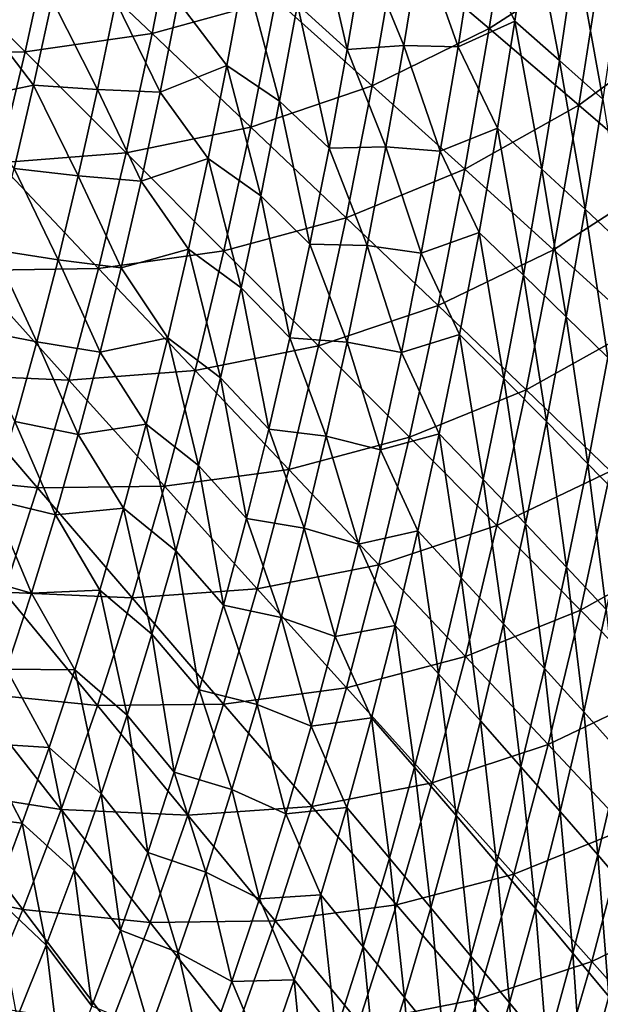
# Model space of a CAD drawing. Header units: millimetres. Extents: x -300 to 300, y -500 to 500.
# Tile 331 of 656: x 185 to 231, y -274 to -196. Entities that reach past the tile are written whole.
import ezdxf

# ---------------------------------------------------------------- set-up
doc = ezdxf.new("R2010")
doc.units = ezdxf.units.MM
doc.header["$LTSCALE"] = 81.481481
doc.layers.add('19', color=7, linetype='CONTINUOUS')
doc.layers.add('21', color=7, linetype='CONTINUOUS')

msp = doc.modelspace()

# ---------------------------------------------------------------- linework, layer by layer
at = {"layer": '19', "color": 7, "linetype": 'CONTINUOUS'}
for points in [[(222.113, -196.521, 57.855), (223.926, -184.955, 57.704), (214.682, -190.207, 59.919), (222.113, -196.521, 57.855)], [(222.113, -196.521, 57.855), (231.097, -190.704, 55.48), (223.926, -184.955, 57.704), (222.113, -196.521, 57.855)], [(195.26, -196.9, 63.891), (197.183, -187.075, 63.741), (187.154, -189.202, 65.504), (195.26, -196.9, 63.891)], [(195.26, -196.9, 63.891), (205.112, -194.186, 61.98), (197.183, -187.075, 63.741), (195.26, -196.9, 63.891)], [(185.169, -198.36, 65.653), (187.154, -189.202, 65.504), (176.916, -190.071, 67.121), (185.169, -198.36, 65.653)], [(185.169, -198.36, 65.653), (195.26, -196.9, 63.891), (187.154, -189.202, 65.504), (185.169, -198.36, 65.653)], [(174.883, -198.578, 67.267), (185.169, -198.36, 65.653), (176.916, -190.071, 67.121), (174.883, -198.578, 67.267)], [(212.774, -201.073, 60.073), (214.682, -190.207, 59.919), (205.112, -194.186, 61.98), (212.774, -201.073, 60.073)], [(212.774, -201.073, 60.073), (222.113, -196.521, 57.855), (214.682, -190.207, 59.919), (212.774, -201.073, 60.073)], [(229.238, -202.608, 55.634), (231.097, -190.704, 55.48), (222.113, -196.521, 57.855), (229.238, -202.608, 55.634)], [(229.238, -202.608, 55.634), (237.94, -196.236, 53.095), (231.097, -190.704, 55.48), (229.238, -202.608, 55.634)], [(203.12, -204.367, 62.136), (205.112, -194.186, 61.98), (195.26, -196.9, 63.891), (203.12, -204.367, 62.136)], [(203.12, -204.367, 62.136), (212.774, -201.073, 60.073), (205.112, -194.186, 61.98), (203.12, -204.367, 62.136)], [(220.15, -207.725, 58.013), (222.113, -196.521, 57.855), (212.774, -201.073, 60.073), (220.15, -207.725, 58.013)], [(220.15, -207.725, 58.013), (229.238, -202.608, 55.634), (222.113, -196.521, 57.855), (220.15, -207.725, 58.013)], [(236.038, -208.461, 53.249), (237.94, -196.236, 53.095), (229.238, -202.608, 55.634), (236.038, -208.461, 53.249)], [(193.197, -206.413, 64.047), (195.26, -196.9, 63.891), (185.169, -198.36, 65.653), (193.197, -206.413, 64.047)], [(193.197, -206.413, 64.047), (203.12, -204.367, 62.136), (195.26, -196.9, 63.891), (193.197, -206.413, 64.047)], [(183.048, -207.221, 65.806), (185.169, -198.36, 65.653), (174.883, -198.578, 67.267), (183.048, -207.221, 65.806)], [(183.048, -207.221, 65.806), (193.197, -206.413, 64.047), (185.169, -198.36, 65.653), (183.048, -207.221, 65.806)], [(210.717, -211.594, 60.234), (212.774, -201.073, 60.073), (203.12, -204.367, 62.136), (210.717, -211.594, 60.234)], [(210.717, -211.594, 60.234), (220.15, -207.725, 58.013), (212.774, -201.073, 60.073), (210.717, -211.594, 60.234)], [(227.223, -214.137, 55.794), (229.238, -202.608, 55.634), (220.15, -207.725, 58.013), (227.223, -214.137, 55.794)], [(227.223, -214.137, 55.794), (236.038, -208.461, 53.249), (229.238, -202.608, 55.634), (227.223, -214.137, 55.794)], [(200.983, -214.221, 62.298), (203.12, -204.367, 62.136), (193.197, -206.413, 64.047), (200.983, -214.221, 62.298)], [(200.983, -214.221, 62.298), (210.717, -211.594, 60.234), (203.12, -204.367, 62.136), (200.983, -214.221, 62.298)], [(190.992, -215.615, 64.208), (193.197, -206.413, 64.047), (183.048, -207.221, 65.806), (190.992, -215.615, 64.208)], [(190.992, -215.615, 64.208), (200.983, -214.221, 62.298), (193.197, -206.413, 64.047), (190.992, -215.615, 64.208)], [(180.789, -215.788, 65.964), (190.992, -215.615, 64.208), (183.048, -207.221, 65.806), (180.789, -215.788, 65.964)], [(218.032, -218.573, 58.177), (220.15, -207.725, 58.013), (210.717, -211.594, 60.234), (218.032, -218.573, 58.177)], [(218.032, -218.573, 58.177), (227.223, -214.137, 55.794), (220.15, -207.725, 58.013), (218.032, -218.573, 58.177)], [(233.976, -220.299, 53.411), (236.038, -208.461, 53.249), (227.223, -214.137, 55.794), (233.976, -220.299, 53.411)], [(208.509, -221.775, 60.4), (210.717, -211.594, 60.234), (200.983, -214.221, 62.298), (208.509, -221.775, 60.4)], [(208.509, -221.775, 60.4), (218.032, -218.573, 58.177), (210.717, -211.594, 60.234), (208.509, -221.775, 60.4)], [(198.697, -223.751, 62.465), (200.983, -214.221, 62.298), (190.992, -215.615, 64.208), (198.697, -223.751, 62.465)], [(198.697, -223.751, 62.465), (208.509, -221.775, 60.4), (200.983, -214.221, 62.298), (198.697, -223.751, 62.465)], [(225.049, -225.295, 55.961), (227.223, -214.137, 55.794), (218.032, -218.573, 58.177), (225.049, -225.295, 55.961)], [(225.049, -225.295, 55.961), (233.976, -220.299, 53.411), (227.223, -214.137, 55.794), (225.049, -225.295, 55.961)], [(188.642, -224.511, 64.373), (190.992, -215.615, 64.208), (180.789, -215.788, 65.964), (188.642, -224.511, 64.373)], [(188.642, -224.511, 64.373), (198.697, -223.751, 62.465), (190.992, -215.615, 64.208), (188.642, -224.511, 64.373)], [(178.389, -224.065, 66.126), (188.642, -224.511, 64.373), (180.789, -215.788, 65.964), (178.389, -224.065, 66.126)], [(215.758, -229.067, 58.348), (218.032, -218.573, 58.177), (208.509, -221.775, 60.4), (215.758, -229.067, 58.348)], [(215.758, -229.067, 58.348), (225.049, -225.295, 55.961), (218.032, -218.573, 58.177), (215.758, -229.067, 58.348)], [(231.751, -231.753, 53.579), (233.976, -220.299, 53.411), (225.049, -225.295, 55.961), (231.751, -231.753, 53.579)], [(206.147, -231.62, 60.573), (208.509, -221.775, 60.4), (198.697, -223.751, 62.465), (206.147, -231.62, 60.573)], [(206.147, -231.62, 60.573), (215.758, -229.067, 58.348), (208.509, -221.775, 60.4), (206.147, -231.62, 60.573)], [(175.848, -232.053, 66.291), (186.146, -233.102, 64.542), (178.389, -224.065, 66.126), (175.848, -232.053, 66.291)], [(186.146, -233.102, 64.542), (188.642, -224.511, 64.373), (178.389, -224.065, 66.126), (186.146, -233.102, 64.542)], [(196.261, -232.961, 62.637), (198.697, -223.751, 62.465), (188.642, -224.511, 64.373), (196.261, -232.961, 62.637)], [(196.261, -232.961, 62.637), (206.147, -231.62, 60.573), (198.697, -223.751, 62.465), (196.261, -232.961, 62.637)], [(186.146, -233.102, 64.542), (196.261, -232.961, 62.637), (188.642, -224.511, 64.373), (186.146, -233.102, 64.542)], [(222.714, -236.087, 56.134), (225.049, -225.295, 55.961), (215.758, -229.067, 58.348), (222.714, -236.087, 56.134)], [(222.714, -236.087, 56.134), (231.751, -231.753, 53.579), (225.049, -225.295, 55.961), (222.714, -236.087, 56.134)], [(213.326, -239.211, 58.524), (215.758, -229.067, 58.348), (206.147, -231.62, 60.573), (213.326, -239.211, 58.524)], [(213.326, -239.211, 58.524), (222.714, -236.087, 56.134), (215.758, -229.067, 58.348), (213.326, -239.211, 58.524)], [(183.501, -241.393, 64.715), (186.146, -233.102, 64.542), (175.848, -232.053, 66.291), (183.501, -241.393, 64.715)], [(203.63, -241.131, 60.75), (206.147, -231.62, 60.573), (196.261, -232.961, 62.637), (203.63, -241.131, 60.75)], [(203.63, -241.131, 60.75), (213.326, -239.211, 58.524), (206.147, -231.62, 60.573), (203.63, -241.131, 60.75)], [(229.361, -242.827, 53.754), (231.751, -231.753, 53.579), (222.714, -236.087, 56.134), (229.361, -242.827, 53.754)], [(229.361, -242.827, 53.754), (238.121, -237.937, 51.026), (231.751, -231.753, 53.579), (229.361, -242.827, 53.754)], [(183.501, -241.393, 64.715), (193.673, -241.855, 62.813), (186.146, -233.102, 64.542), (183.501, -241.393, 64.715)], [(193.673, -241.855, 62.813), (196.261, -232.961, 62.637), (186.146, -233.102, 64.542), (193.673, -241.855, 62.813)], [(193.673, -241.855, 62.813), (203.63, -241.131, 60.75), (196.261, -232.961, 62.637), (193.673, -241.855, 62.813)], [(220.216, -246.517, 56.313), (222.714, -236.087, 56.134), (213.326, -239.211, 58.524), (220.216, -246.517, 56.313)], [(220.216, -246.517, 56.313), (229.361, -242.827, 53.754), (222.714, -236.087, 56.134), (220.216, -246.517, 56.313)], [(235.68, -249.278, 51.2), (238.121, -237.937, 51.026), (229.361, -242.827, 53.754), (235.68, -249.278, 51.2)], [(210.732, -249.01, 58.705), (213.326, -239.211, 58.524), (203.63, -241.131, 60.75), (210.732, -249.01, 58.705)], [(210.732, -249.01, 58.705), (220.216, -246.517, 56.313), (213.326, -239.211, 58.524), (210.732, -249.01, 58.705)], [(180.706, -249.385, 64.891), (190.93, -250.435, 62.992), (183.501, -241.393, 64.715), (180.706, -249.385, 64.891)], [(190.93, -250.435, 62.992), (193.673, -241.855, 62.813), (183.501, -241.393, 64.715), (190.93, -250.435, 62.992)], [(200.955, -250.313, 60.931), (203.63, -241.131, 60.75), (193.673, -241.855, 62.813), (200.955, -250.313, 60.931)], [(200.955, -250.313, 60.931), (210.732, -249.01, 58.705), (203.63, -241.131, 60.75), (200.955, -250.313, 60.931)], [(190.93, -250.435, 62.992), (200.955, -250.313, 60.931), (193.673, -241.855, 62.813), (190.93, -250.435, 62.992)], [(226.802, -253.526, 53.934), (229.361, -242.827, 53.754), (220.216, -246.517, 56.313), (226.802, -253.526, 53.934)], [(226.802, -253.526, 53.934), (235.68, -249.278, 51.2), (229.361, -242.827, 53.754), (226.802, -253.526, 53.934)], [(217.552, -256.588, 56.497), (220.216, -246.517, 56.313), (210.732, -249.01, 58.705), (217.552, -256.588, 56.497)], [(217.552, -256.588, 56.497), (226.802, -253.526, 53.934), (220.216, -246.517, 56.313), (217.552, -256.588, 56.497)], [(207.975, -258.467, 58.891), (210.732, -249.01, 58.705), (200.955, -250.313, 60.931), (207.975, -258.467, 58.891)], [(207.975, -258.467, 58.891), (217.552, -256.588, 56.497), (210.732, -249.01, 58.705), (207.975, -258.467, 58.891)], [(233.066, -260.231, 51.38), (235.68, -249.278, 51.2), (226.802, -253.526, 53.934), (233.066, -260.231, 51.38)], [(177.759, -257.084, 65.07), (188.031, -258.705, 63.175), (180.706, -249.385, 64.891), (177.759, -257.084, 65.07)], [(188.031, -258.705, 63.175), (190.93, -250.435, 62.992), (180.706, -249.385, 64.891), (188.031, -258.705, 63.175)], [(188.031, -258.705, 63.175), (198.119, -259.169, 61.116), (190.93, -250.435, 62.992), (188.031, -258.705, 63.175)], [(198.119, -259.169, 61.116), (200.955, -250.313, 60.931), (190.93, -250.435, 62.992), (198.119, -259.169, 61.116)], [(198.119, -259.169, 61.116), (207.975, -258.467, 58.891), (200.955, -250.313, 60.931), (198.119, -259.169, 61.116)], [(224.072, -263.855, 54.119), (226.802, -253.526, 53.934), (217.552, -256.588, 56.497), (224.072, -263.855, 54.119)], [(224.072, -263.855, 54.119), (233.066, -260.231, 51.38), (226.802, -253.526, 53.934), (224.072, -263.855, 54.119)], [(174.657, -264.49, 65.25), (184.974, -266.668, 63.36), (177.759, -257.084, 65.07), (174.657, -264.49, 65.25)], [(184.974, -266.668, 63.36), (188.031, -258.705, 63.175), (177.759, -257.084, 65.07), (184.974, -266.668, 63.36)], [(214.718, -266.305, 56.685), (217.552, -256.588, 56.497), (207.975, -258.467, 58.891), (214.718, -266.305, 56.685)], [(214.718, -266.305, 56.685), (224.072, -263.855, 54.119), (217.552, -256.588, 56.497), (214.718, -266.305, 56.685)], [(184.974, -266.668, 63.36), (195.121, -267.703, 61.304), (188.031, -258.705, 63.175), (184.974, -266.668, 63.36)], [(195.121, -267.703, 61.304), (198.119, -259.169, 61.116), (188.031, -258.705, 63.175), (195.121, -267.703, 61.304)], [(205.052, -267.585, 59.08), (207.975, -258.467, 58.891), (198.119, -259.169, 61.116), (205.052, -267.585, 59.08)], [(205.052, -267.585, 59.08), (214.718, -266.305, 56.685), (207.975, -258.467, 58.891), (205.052, -267.585, 59.08)], [(195.121, -267.703, 61.304), (205.052, -267.585, 59.08), (198.119, -259.169, 61.116), (195.121, -267.703, 61.304)], [(230.277, -270.802, 51.565), (233.066, -260.231, 51.38), (224.072, -263.855, 54.119), (230.277, -270.802, 51.565)], [(230.277, -270.802, 51.565), (238.993, -266.622, 48.646), (233.066, -260.231, 51.38), (230.277, -270.802, 51.565)], [(221.168, -273.818, 54.309), (224.072, -263.855, 54.119), (214.718, -266.305, 56.685), (221.168, -273.818, 54.309)], [(221.168, -273.818, 54.309), (230.277, -270.802, 51.565), (224.072, -263.855, 54.119), (221.168, -273.818, 54.309)], [(181.755, -274.327, 63.548), (184.974, -266.668, 63.36), (174.657, -264.49, 65.25), (181.755, -274.327, 63.548)], [(211.714, -275.672, 56.878), (214.718, -266.305, 56.685), (205.052, -267.585, 59.08), (211.714, -275.672, 56.878)], [(211.714, -275.672, 56.878), (221.168, -273.818, 54.309), (214.718, -266.305, 56.685), (211.714, -275.672, 56.878)], [(181.755, -274.327, 63.548), (191.959, -275.918, 61.495), (184.974, -266.668, 63.36), (181.755, -274.327, 63.548)], [(191.959, -275.918, 61.495), (195.121, -267.703, 61.304), (184.974, -266.668, 63.36), (191.959, -275.918, 61.495)], [(236.15, -277.418, 48.829), (238.993, -266.622, 48.646), (230.277, -270.802, 51.565), (236.15, -277.418, 48.829)], [(191.959, -275.918, 61.495), (201.961, -276.37, 59.273), (195.121, -267.703, 61.304), (191.959, -275.918, 61.495)], [(201.961, -276.37, 59.273), (205.052, -267.585, 59.08), (195.121, -267.703, 61.304), (201.961, -276.37, 59.273)], [(201.961, -276.37, 59.273), (211.714, -275.672, 56.878), (205.052, -267.585, 59.08), (201.961, -276.37, 59.273)], [(227.309, -280.995, 51.755), (230.277, -270.802, 51.565), (221.168, -273.818, 54.309), (227.309, -280.995, 51.755)], [(227.309, -280.995, 51.755), (236.15, -277.418, 48.829), (230.277, -270.802, 51.565), (227.309, -280.995, 51.755)], [(218.088, -283.418, 54.502), (221.168, -273.818, 54.309), (211.714, -275.672, 56.878), (218.088, -283.418, 54.502)], [(218.088, -283.418, 54.502), (227.309, -280.995, 51.755), (221.168, -273.818, 54.309), (218.088, -283.418, 54.502)]]:
    msp.add_3dface(points, dxfattribs=at)
at = {"layer": '21', "color": 7, "linetype": 'CONTINUOUS'}
for points in [[(206.837, -194.605, 46.225), (208.177, -186.717, 46.118), (210.789, -198.192, 45.2), (206.837, -194.605, 46.225)], [(210.789, -198.192, 45.2), (208.177, -186.717, 46.118), (212.151, -190.167, 45.093), (210.789, -198.192, 45.2)], [(224.132, -195.921, 41.725), (220.96, -189.439, 42.83), (225.43, -187.197, 41.622), (224.132, -195.921, 41.725)], [(224.132, -195.921, 41.725), (225.43, -187.197, 41.622), (227.694, -199.065, 40.54), (224.132, -195.921, 41.725)], [(227.694, -199.065, 40.54), (225.43, -187.197, 41.622), (229.007, -190.21, 40.437), (227.694, -199.065, 40.54)], [(215.311, -197.858, 44.084), (212.151, -190.167, 45.093), (216.656, -189.596, 43.977), (215.311, -197.858, 44.084)], [(219.621, -197.96, 42.936), (215.311, -197.858, 44.084), (216.656, -189.596, 43.977), (219.621, -197.96, 42.936)], [(220.96, -189.439, 42.83), (219.621, -197.96, 42.936), (216.656, -189.596, 43.977), (220.96, -189.439, 42.83)], [(219.621, -197.96, 42.936), (220.96, -189.439, 42.83), (224.132, -195.921, 41.725), (219.621, -197.96, 42.936)], [(210.789, -198.192, 45.2), (212.151, -190.167, 45.093), (215.311, -197.858, 44.084), (210.789, -198.192, 45.2)], [(227.694, -199.065, 40.54), (229.007, -190.21, 40.437), (231.143, -202.138, 39.315), (227.694, -199.065, 40.54)], [(231.143, -202.138, 39.315), (229.007, -190.21, 40.437), (232.471, -193.156, 39.213), (231.143, -202.138, 39.315)], [(201.215, -199.454, 47.332), (197.341, -194.349, 48.258), (202.627, -191.864, 47.223), (201.215, -199.454, 47.332)], [(201.215, -199.454, 47.332), (202.627, -191.864, 47.223), (205.419, -202.309, 46.334), (201.215, -199.454, 47.332)], [(205.419, -202.309, 46.334), (202.627, -191.864, 47.223), (206.837, -194.605, 46.225), (205.419, -202.309, 46.334)], [(185.833, -201.011, 50.258), (181.745, -195.699, 51.067), (187.307, -194.196, 50.149), (185.833, -201.011, 50.258)], [(185.833, -201.011, 50.258), (187.307, -194.196, 50.149), (190.918, -201.377, 49.332), (185.833, -201.011, 50.258)], [(190.918, -201.377, 49.332), (187.307, -194.196, 50.149), (192.374, -194.349, 49.223), (190.918, -201.377, 49.332)], [(190.918, -201.377, 49.332), (192.374, -194.349, 49.223), (195.902, -201.594, 48.367), (190.918, -201.377, 49.332)], [(195.902, -201.594, 48.367), (192.374, -194.349, 49.223), (197.341, -194.349, 48.258), (195.902, -201.594, 48.367)], [(195.902, -201.594, 48.367), (197.341, -194.349, 48.258), (201.215, -199.454, 47.332), (195.902, -201.594, 48.367)], [(205.419, -202.309, 46.334), (206.837, -194.605, 46.225), (209.35, -206.029, 45.311), (205.419, -202.309, 46.334)], [(209.35, -206.029, 45.311), (206.837, -194.605, 46.225), (210.789, -198.192, 45.2), (209.35, -206.029, 45.311)], [(180.248, -202.194, 51.175), (181.745, -195.699, 51.067), (185.833, -201.011, 50.258), (180.248, -202.194, 51.175)], [(222.753, -204.442, 41.832), (219.621, -197.96, 42.936), (224.132, -195.921, 41.725), (222.753, -204.442, 41.832)], [(222.753, -204.442, 41.832), (224.132, -195.921, 41.725), (226.299, -207.712, 40.646), (222.753, -204.442, 41.832)], [(226.299, -207.712, 40.646), (224.132, -195.921, 41.725), (227.694, -199.065, 40.54), (226.299, -207.712, 40.646)], [(209.35, -206.029, 45.311), (210.789, -198.192, 45.2), (213.886, -205.927, 44.194), (209.35, -206.029, 45.311)], [(213.886, -205.927, 44.194), (210.789, -198.192, 45.2), (215.311, -197.858, 44.084), (213.886, -205.927, 44.194)], [(218.201, -206.28, 43.046), (213.886, -205.927, 44.194), (215.311, -197.858, 44.084), (218.201, -206.28, 43.046)], [(219.621, -197.96, 42.936), (218.201, -206.28, 43.046), (215.311, -197.858, 44.084), (219.621, -197.96, 42.936)], [(218.201, -206.28, 43.046), (219.621, -197.96, 42.936), (222.753, -204.442, 41.832), (218.201, -206.28, 43.046)], [(226.299, -207.712, 40.646), (227.694, -199.065, 40.54), (229.733, -210.908, 39.421), (226.299, -207.712, 40.646)], [(229.733, -210.908, 39.421), (227.694, -199.065, 40.54), (231.143, -202.138, 39.315), (229.733, -210.908, 39.421)], [(199.726, -206.863, 47.444), (195.902, -201.594, 48.367), (201.215, -199.454, 47.332), (199.726, -206.863, 47.444)], [(199.726, -206.863, 47.444), (201.215, -199.454, 47.332), (203.924, -209.829, 46.447), (199.726, -206.863, 47.444)], [(203.924, -209.829, 46.447), (201.215, -199.454, 47.332), (205.419, -202.309, 46.334), (203.924, -209.829, 46.447)], [(184.285, -207.66, 50.369), (180.248, -202.194, 51.175), (185.833, -201.011, 50.258), (184.285, -207.66, 50.369)], [(184.285, -207.66, 50.369), (185.833, -201.011, 50.258), (189.386, -208.237, 49.443), (184.285, -207.66, 50.369)], [(189.386, -208.237, 49.443), (185.833, -201.011, 50.258), (190.918, -201.377, 49.332), (189.386, -208.237, 49.443)], [(189.386, -208.237, 49.443), (190.918, -201.377, 49.332), (194.388, -208.665, 48.479), (189.386, -208.237, 49.443)], [(194.388, -208.665, 48.479), (190.918, -201.377, 49.332), (195.902, -201.594, 48.367), (194.388, -208.665, 48.479)], [(194.388, -208.665, 48.479), (195.902, -201.594, 48.367), (199.726, -206.863, 47.444), (194.388, -208.665, 48.479)], [(229.733, -210.908, 39.421), (231.143, -202.138, 39.315), (233.05, -214.028, 38.156), (229.733, -210.908, 39.421)], [(203.924, -209.829, 46.447), (205.419, -202.309, 46.334), (207.832, -213.679, 45.424), (203.924, -209.829, 46.447)], [(207.832, -213.679, 45.424), (205.419, -202.309, 46.334), (209.35, -206.029, 45.311), (207.832, -213.679, 45.424)], [(221.293, -212.762, 41.942), (218.201, -206.28, 43.046), (222.753, -204.442, 41.832), (221.293, -212.762, 41.942)], [(221.293, -212.762, 41.942), (222.753, -204.442, 41.832), (224.821, -216.154, 40.756), (221.293, -212.762, 41.942)], [(224.821, -216.154, 40.756), (222.753, -204.442, 41.832), (226.299, -207.712, 40.646), (224.821, -216.154, 40.756)], [(207.832, -213.679, 45.424), (209.35, -206.029, 45.311), (212.382, -213.803, 44.307), (207.832, -213.679, 45.424)], [(212.382, -213.803, 44.307), (209.35, -206.029, 45.311), (213.886, -205.927, 44.194), (212.382, -213.803, 44.307)], [(216.699, -214.402, 43.159), (212.382, -213.803, 44.307), (213.886, -205.927, 44.194), (216.699, -214.402, 43.159)], [(218.201, -206.28, 43.046), (216.699, -214.402, 43.159), (213.886, -205.927, 44.194), (218.201, -206.28, 43.046)], [(198.159, -214.093, 47.559), (194.388, -208.665, 48.479), (199.726, -206.863, 47.444), (198.159, -214.093, 47.559)], [(198.159, -214.093, 47.559), (199.726, -206.863, 47.444), (202.351, -217.168, 46.562), (198.159, -214.093, 47.559)], [(202.351, -217.168, 46.562), (199.726, -206.863, 47.444), (203.924, -209.829, 46.447), (202.351, -217.168, 46.562)], [(216.699, -214.402, 43.159), (218.201, -206.28, 43.046), (221.293, -212.762, 41.942), (216.699, -214.402, 43.159)], [(182.662, -214.145, 50.482), (184.285, -207.66, 50.369), (187.78, -214.928, 49.557), (182.662, -214.145, 50.482)], [(187.78, -214.928, 49.557), (184.285, -207.66, 50.369), (189.386, -208.237, 49.443), (187.78, -214.928, 49.557)], [(224.821, -216.154, 40.756), (226.299, -207.712, 40.646), (228.238, -219.469, 39.53), (224.821, -216.154, 40.756)], [(228.238, -219.469, 39.53), (226.299, -207.712, 40.646), (229.733, -210.908, 39.421), (228.238, -219.469, 39.53)], [(187.78, -214.928, 49.557), (189.386, -208.237, 49.443), (192.798, -215.565, 48.594), (187.78, -214.928, 49.557)], [(192.798, -215.565, 48.594), (189.386, -208.237, 49.443), (194.388, -208.665, 48.479), (192.798, -215.565, 48.594)], [(192.798, -215.565, 48.594), (194.388, -208.665, 48.479), (198.159, -214.093, 47.559), (192.798, -215.565, 48.594)], [(202.351, -217.168, 46.562), (203.924, -209.829, 46.447), (206.233, -221.144, 45.541), (202.351, -217.168, 46.562)], [(206.233, -221.144, 45.541), (203.924, -209.829, 46.447), (207.832, -213.679, 45.424), (206.233, -221.144, 45.541)], [(228.238, -219.469, 39.53), (229.733, -210.908, 39.421), (231.54, -222.703, 38.264), (228.238, -219.469, 39.53)], [(231.54, -222.703, 38.264), (229.733, -210.908, 39.421), (233.05, -214.028, 38.156), (231.54, -222.703, 38.264)], [(219.751, -220.882, 42.056), (216.699, -214.402, 43.159), (221.293, -212.762, 41.942), (219.751, -220.882, 42.056)], [(219.751, -220.882, 42.056), (221.293, -212.762, 41.942), (223.26, -224.392, 40.869), (219.751, -220.882, 42.056)], [(223.26, -224.392, 40.869), (221.293, -212.762, 41.942), (224.821, -216.154, 40.756), (223.26, -224.392, 40.869)], [(206.233, -221.144, 45.541), (207.832, -213.679, 45.424), (210.796, -221.489, 44.423), (206.233, -221.144, 45.541)], [(210.796, -221.489, 44.423), (207.832, -213.679, 45.424), (212.382, -213.803, 44.307), (210.796, -221.489, 44.423)], [(215.114, -222.326, 43.275), (210.796, -221.489, 44.423), (212.382, -213.803, 44.307), (215.114, -222.326, 43.275)], [(216.699, -214.402, 43.159), (215.114, -222.326, 43.275), (212.382, -213.803, 44.307), (216.699, -214.402, 43.159)], [(180.964, -220.467, 50.598), (182.662, -214.145, 50.482), (186.098, -221.453, 49.674), (180.964, -220.467, 50.598)], [(186.098, -221.453, 49.674), (182.662, -214.145, 50.482), (187.78, -214.928, 49.557), (186.098, -221.453, 49.674)], [(196.512, -221.144, 47.677), (192.798, -215.565, 48.594), (198.159, -214.093, 47.559), (196.512, -221.144, 47.677)], [(196.512, -221.144, 47.677), (198.159, -214.093, 47.559), (200.698, -224.327, 46.68), (196.512, -221.144, 47.677)], [(200.698, -224.327, 46.68), (198.159, -214.093, 47.559), (202.351, -217.168, 46.562), (200.698, -224.327, 46.68)], [(215.114, -222.326, 43.275), (216.699, -214.402, 43.159), (219.751, -220.882, 42.056), (215.114, -222.326, 43.275)], [(186.098, -221.453, 49.674), (187.78, -214.928, 49.557), (191.131, -222.295, 48.711), (186.098, -221.453, 49.674)], [(191.131, -222.295, 48.711), (187.78, -214.928, 49.557), (192.798, -215.565, 48.594), (191.131, -222.295, 48.711)], [(191.131, -222.295, 48.711), (192.798, -215.565, 48.594), (196.512, -221.144, 47.677), (191.131, -222.295, 48.711)], [(223.26, -224.392, 40.869), (224.821, -216.154, 40.756), (226.659, -227.821, 39.642), (223.26, -224.392, 40.869)], [(226.659, -227.821, 39.642), (224.821, -216.154, 40.756), (228.238, -219.469, 39.53), (226.659, -227.821, 39.642)], [(200.698, -224.327, 46.68), (202.351, -217.168, 46.562), (204.554, -228.425, 45.66), (200.698, -224.327, 46.68)], [(204.554, -228.425, 45.66), (202.351, -217.168, 46.562), (206.233, -221.144, 45.541), (204.554, -228.425, 45.66)], [(226.659, -227.821, 39.642), (228.238, -219.469, 39.53), (229.945, -231.167, 38.375), (226.659, -227.821, 39.642)], [(229.945, -231.167, 38.375), (228.238, -219.469, 39.53), (231.54, -222.703, 38.264), (229.945, -231.167, 38.375)], [(184.338, -227.813, 49.792), (180.964, -220.467, 50.598), (186.098, -221.453, 49.674), (184.338, -227.813, 49.792)], [(218.125, -228.803, 42.172), (215.114, -222.326, 43.275), (219.751, -220.882, 42.056), (218.125, -228.803, 42.172)], [(218.125, -228.803, 42.172), (219.751, -220.882, 42.056), (221.614, -232.428, 40.985), (218.125, -228.803, 42.172)], [(221.614, -232.428, 40.985), (219.751, -220.882, 42.056), (223.26, -224.392, 40.869), (221.614, -232.428, 40.985)], [(184.338, -227.813, 49.792), (186.098, -221.453, 49.674), (189.386, -228.855, 48.83), (184.338, -227.813, 49.792)], [(189.386, -228.855, 48.83), (186.098, -221.453, 49.674), (191.131, -222.295, 48.711), (189.386, -228.855, 48.83)], [(194.786, -228.019, 47.797), (191.131, -222.295, 48.711), (196.512, -221.144, 47.677), (194.786, -228.019, 47.797)], [(194.786, -228.019, 47.797), (196.512, -221.144, 47.677), (198.965, -231.307, 46.8), (194.786, -228.019, 47.797)], [(198.965, -231.307, 46.8), (196.512, -221.144, 47.677), (200.698, -224.327, 46.68), (198.965, -231.307, 46.8)], [(204.554, -228.425, 45.66), (206.233, -221.144, 45.541), (209.129, -228.986, 44.542), (204.554, -228.425, 45.66)], [(209.129, -228.986, 44.542), (206.233, -221.144, 45.541), (210.796, -221.489, 44.423), (209.129, -228.986, 44.542)], [(213.446, -230.054, 43.394), (209.129, -228.986, 44.542), (210.796, -221.489, 44.423), (213.446, -230.054, 43.394)], [(215.114, -222.326, 43.275), (213.446, -230.054, 43.394), (210.796, -221.489, 44.423), (215.114, -222.326, 43.275)], [(189.386, -228.855, 48.83), (191.131, -222.295, 48.711), (194.786, -228.019, 47.797), (189.386, -228.855, 48.83)], [(213.446, -230.054, 43.394), (215.114, -222.326, 43.275), (218.125, -228.803, 42.172), (213.446, -230.054, 43.394)], [(229.945, -231.167, 38.375), (231.54, -222.703, 38.264), (233.113, -234.428, 37.068), (229.945, -231.167, 38.375)], [(198.965, -231.307, 46.8), (200.698, -224.327, 46.68), (202.794, -235.522, 45.781), (198.965, -231.307, 46.8)], [(202.794, -235.522, 45.781), (200.698, -224.327, 46.68), (204.554, -228.425, 45.66), (202.794, -235.522, 45.781)], [(221.614, -232.428, 40.985), (223.26, -224.392, 40.869), (224.994, -235.968, 39.757), (221.614, -232.428, 40.985)], [(224.994, -235.968, 39.757), (223.26, -224.392, 40.869), (226.659, -227.821, 39.642), (224.994, -235.968, 39.757)], [(182.502, -234.009, 49.912), (184.338, -227.813, 49.792), (187.563, -235.248, 48.951), (182.502, -234.009, 49.912)], [(187.563, -235.248, 48.951), (184.338, -227.813, 49.792), (189.386, -228.855, 48.83), (187.563, -235.248, 48.951)], [(192.98, -234.718, 47.919), (189.386, -228.855, 48.83), (194.786, -228.019, 47.797), (192.98, -234.718, 47.919)], [(192.98, -234.718, 47.919), (194.786, -228.019, 47.797), (197.151, -238.11, 46.923), (192.98, -234.718, 47.919)], [(197.151, -238.11, 46.923), (194.786, -228.019, 47.797), (198.965, -231.307, 46.8), (197.151, -238.11, 46.923)], [(224.994, -235.968, 39.757), (226.659, -227.821, 39.642), (228.263, -239.421, 38.489), (224.994, -235.968, 39.757)], [(228.263, -239.421, 38.489), (226.659, -227.821, 39.642), (229.945, -231.167, 38.375), (228.263, -239.421, 38.489)], [(187.563, -235.248, 48.951), (189.386, -228.855, 48.83), (192.98, -234.718, 47.919), (187.563, -235.248, 48.951)], [(202.794, -235.522, 45.781), (204.554, -228.425, 45.66), (207.378, -236.295, 44.663), (202.794, -235.522, 45.781)], [(207.378, -236.295, 44.663), (204.554, -228.425, 45.66), (209.129, -228.986, 44.542), (207.378, -236.295, 44.663)], [(216.415, -236.528, 42.291), (213.446, -230.054, 43.394), (218.125, -228.803, 42.172), (216.415, -236.528, 42.291)], [(216.415, -236.528, 42.291), (218.125, -228.803, 42.172), (219.882, -240.264, 41.104), (216.415, -236.528, 42.291)], [(219.882, -240.264, 41.104), (218.125, -228.803, 42.172), (221.614, -232.428, 40.985), (219.882, -240.264, 41.104)], [(211.692, -237.589, 43.515), (207.378, -236.295, 44.663), (209.129, -228.986, 44.542), (211.692, -237.589, 43.515)], [(213.446, -230.054, 43.394), (211.692, -237.589, 43.515), (209.129, -228.986, 44.542), (213.446, -230.054, 43.394)], [(211.692, -237.589, 43.515), (213.446, -230.054, 43.394), (216.415, -236.528, 42.291), (211.692, -237.589, 43.515)], [(197.151, -238.11, 46.923), (198.965, -231.307, 46.8), (200.951, -242.439, 45.905), (197.151, -238.11, 46.923)], [(200.951, -242.439, 45.905), (198.965, -231.307, 46.8), (202.794, -235.522, 45.781), (200.951, -242.439, 45.905)], [(228.263, -239.421, 38.489), (229.945, -231.167, 38.375), (231.415, -242.785, 37.18), (228.263, -239.421, 38.489)], [(231.415, -242.785, 37.18), (229.945, -231.167, 38.375), (233.113, -234.428, 37.068), (231.415, -242.785, 37.18)], [(219.882, -240.264, 41.104), (221.614, -232.428, 40.985), (223.243, -243.911, 39.875), (219.882, -240.264, 41.104)], [(223.243, -243.911, 39.875), (221.614, -232.428, 40.985), (224.994, -235.968, 39.757), (223.243, -243.911, 39.875)], [(180.586, -240.041, 50.034), (182.502, -234.009, 49.912), (185.66, -241.474, 49.074), (180.586, -240.041, 50.034)], [(185.66, -241.474, 49.074), (182.502, -234.009, 49.912), (187.563, -235.248, 48.951), (185.66, -241.474, 49.074)], [(191.092, -241.243, 48.043), (187.563, -235.248, 48.951), (192.98, -234.718, 47.919), (191.092, -241.243, 48.043)], [(191.092, -241.243, 48.043), (192.98, -234.718, 47.919), (195.255, -244.737, 47.048), (191.092, -241.243, 48.043)], [(195.255, -244.737, 47.048), (192.98, -234.718, 47.919), (197.151, -238.11, 46.923), (195.255, -244.737, 47.048)], [(185.66, -241.474, 49.074), (187.563, -235.248, 48.951), (191.092, -241.243, 48.043), (185.66, -241.474, 49.074)], [(200.951, -242.439, 45.905), (202.794, -235.522, 45.781), (205.544, -243.418, 44.786), (200.951, -242.439, 45.905)], [(205.544, -243.418, 44.786), (202.794, -235.522, 45.781), (207.378, -236.295, 44.663), (205.544, -243.418, 44.786)], [(223.243, -243.911, 39.875), (224.994, -235.968, 39.757), (226.492, -247.467, 38.605), (223.243, -243.911, 39.875)], [(226.492, -247.467, 38.605), (224.994, -235.968, 39.757), (228.263, -239.421, 38.489), (226.492, -247.467, 38.605)], [(209.853, -244.931, 43.639), (205.544, -243.418, 44.786), (207.378, -236.295, 44.663), (209.853, -244.931, 43.639)], [(211.692, -237.589, 43.515), (209.853, -244.931, 43.639), (207.378, -236.295, 44.663), (211.692, -237.589, 43.515)], [(214.619, -244.058, 42.412), (211.692, -237.589, 43.515), (216.415, -236.528, 42.291), (214.619, -244.058, 42.412)], [(214.619, -244.058, 42.412), (216.415, -236.528, 42.291), (218.064, -247.901, 41.225), (214.619, -244.058, 42.412)], [(218.064, -247.901, 41.225), (216.415, -236.528, 42.291), (219.882, -240.264, 41.104), (218.064, -247.901, 41.225)], [(195.255, -244.737, 47.048), (197.151, -238.11, 46.923), (199.024, -249.177, 46.031), (195.255, -244.737, 47.048)], [(199.024, -249.177, 46.031), (197.151, -238.11, 46.923), (200.951, -242.439, 45.905), (199.024, -249.177, 46.031)], [(209.853, -244.931, 43.639), (211.692, -237.589, 43.515), (214.619, -244.058, 42.412), (209.853, -244.931, 43.639)], [(226.492, -247.467, 38.605), (228.263, -239.421, 38.489), (229.627, -250.931, 37.295), (226.492, -247.467, 38.605)], [(229.627, -250.931, 37.295), (228.263, -239.421, 38.489), (231.415, -242.785, 37.18), (229.627, -250.931, 37.295)], [(183.678, -247.535, 49.198), (180.586, -240.041, 50.034), (185.66, -241.474, 49.074), (183.678, -247.535, 49.198)], [(218.064, -247.901, 41.225), (219.882, -240.264, 41.104), (221.403, -251.651, 39.995), (218.064, -247.901, 41.225)], [(221.403, -251.651, 39.995), (219.882, -240.264, 41.104), (223.243, -243.911, 39.875), (221.403, -251.651, 39.995)], [(183.678, -247.535, 49.198), (185.66, -241.474, 49.074), (189.121, -247.595, 48.169), (183.678, -247.535, 49.198)], [(189.121, -247.595, 48.169), (185.66, -241.474, 49.074), (191.092, -241.243, 48.043), (189.121, -247.595, 48.169)], [(189.121, -247.595, 48.169), (191.092, -241.243, 48.043), (193.277, -251.189, 47.174), (189.121, -247.595, 48.169)], [(193.277, -251.189, 47.174), (191.092, -241.243, 48.043), (195.255, -244.737, 47.048), (193.277, -251.189, 47.174)], [(199.024, -249.177, 46.031), (200.951, -242.439, 45.905), (203.626, -250.357, 44.912), (199.024, -249.177, 46.031)], [(203.626, -250.357, 44.912), (200.951, -242.439, 45.905), (205.544, -243.418, 44.786), (203.626, -250.357, 44.912)], [(229.627, -250.931, 37.295), (231.415, -242.785, 37.18), (232.644, -254.3, 35.944), (229.627, -250.931, 37.295)], [(207.927, -252.082, 43.765), (203.626, -250.357, 44.912), (205.544, -243.418, 44.786), (207.927, -252.082, 43.765)], [(209.853, -244.931, 43.639), (207.927, -252.082, 43.765), (205.544, -243.418, 44.786), (209.853, -244.931, 43.639)], [(212.737, -251.395, 42.536), (209.853, -244.931, 43.639), (214.619, -244.058, 42.412), (212.737, -251.395, 42.536)], [(212.737, -251.395, 42.536), (214.619, -244.058, 42.412), (216.158, -255.341, 41.348), (212.737, -251.395, 42.536)], [(216.158, -255.341, 41.348), (214.619, -244.058, 42.412), (218.064, -247.901, 41.225), (216.158, -255.341, 41.348)], [(221.403, -251.651, 39.995), (223.243, -243.911, 39.875), (224.633, -255.306, 38.724), (221.403, -251.651, 39.995)], [(224.633, -255.306, 38.724), (223.243, -243.911, 39.875), (226.492, -247.467, 38.605), (224.633, -255.306, 38.724)], [(193.277, -251.189, 47.174), (195.255, -244.737, 47.048), (197.014, -255.735, 46.158), (193.277, -251.189, 47.174)], [(197.014, -255.735, 46.158), (195.255, -244.737, 47.048), (199.024, -249.177, 46.031), (197.014, -255.735, 46.158)], [(207.927, -252.082, 43.765), (209.853, -244.931, 43.639), (212.737, -251.395, 42.536), (207.927, -252.082, 43.765)], [(181.615, -253.432, 49.324), (183.678, -247.535, 49.198), (187.068, -253.776, 48.297), (181.615, -253.432, 49.324)], [(187.068, -253.776, 48.297), (183.678, -247.535, 49.198), (189.121, -247.595, 48.169), (187.068, -253.776, 48.297)], [(187.068, -253.776, 48.297), (189.121, -247.595, 48.169), (191.215, -257.468, 47.302), (187.068, -253.776, 48.297)], [(191.215, -257.468, 47.302), (189.121, -247.595, 48.169), (193.277, -251.189, 47.174), (191.215, -257.468, 47.302)], [(224.633, -255.306, 38.724), (226.492, -247.467, 38.605), (227.749, -258.866, 37.411), (224.633, -255.306, 38.724)], [(227.749, -258.866, 37.411), (226.492, -247.467, 38.605), (229.627, -250.931, 37.295), (227.749, -258.866, 37.411)], [(216.158, -255.341, 41.348), (218.064, -247.901, 41.225), (219.475, -259.19, 40.118), (216.158, -255.341, 41.348)], [(219.475, -259.19, 40.118), (218.064, -247.901, 41.225), (221.403, -251.651, 39.995), (219.475, -259.19, 40.118)], [(197.014, -255.735, 46.158), (199.024, -249.177, 46.031), (201.622, -257.112, 45.04), (197.014, -255.735, 46.158)], [(201.622, -257.112, 45.04), (199.024, -249.177, 46.031), (203.626, -250.357, 44.912), (201.622, -257.112, 45.04)], [(205.914, -259.043, 43.893), (201.622, -257.112, 45.04), (203.626, -250.357, 44.912), (205.914, -259.043, 43.893)], [(207.927, -252.082, 43.765), (205.914, -259.043, 43.893), (203.626, -250.357, 44.912), (207.927, -252.082, 43.765)], [(191.215, -257.468, 47.302), (193.277, -251.189, 47.174), (194.918, -262.118, 46.288), (191.215, -257.468, 47.302)], [(194.918, -262.118, 46.288), (193.277, -251.189, 47.174), (197.014, -255.735, 46.158), (194.918, -262.118, 46.288)], [(210.768, -258.54, 42.662), (207.927, -252.082, 43.765), (212.737, -251.395, 42.536), (210.768, -258.54, 42.662)], [(210.768, -258.54, 42.662), (212.737, -251.395, 42.536), (214.164, -262.585, 41.474), (210.768, -258.54, 42.662)], [(214.164, -262.585, 41.474), (212.737, -251.395, 42.536), (216.158, -255.341, 41.348), (214.164, -262.585, 41.474)], [(219.475, -259.19, 40.118), (221.403, -251.651, 39.995), (222.684, -262.941, 38.845), (219.475, -259.19, 40.118)], [(222.684, -262.941, 38.845), (221.403, -251.651, 39.995), (224.633, -255.306, 38.724), (222.684, -262.941, 38.845)], [(227.749, -258.866, 37.411), (229.627, -250.931, 37.295), (230.749, -262.327, 36.058), (227.749, -258.866, 37.411)], [(230.749, -262.327, 36.058), (229.627, -250.931, 37.295), (232.644, -254.3, 35.944), (230.749, -262.327, 36.058)], [(205.914, -259.043, 43.893), (207.927, -252.082, 43.765), (210.768, -258.54, 42.662), (205.914, -259.043, 43.893)], [(179.47, -259.166, 49.451), (181.615, -253.432, 49.324), (184.931, -259.787, 48.426), (179.47, -259.166, 49.451)], [(184.931, -259.787, 48.426), (181.615, -253.432, 49.324), (187.068, -253.776, 48.297), (184.931, -259.787, 48.426)], [(184.931, -259.787, 48.426), (187.068, -253.776, 48.297), (189.069, -263.576, 47.432), (184.931, -259.787, 48.426)], [(189.069, -263.576, 47.432), (187.068, -253.776, 48.297), (191.215, -257.468, 47.302), (189.069, -263.576, 47.432)], [(230.749, -262.327, 36.058), (232.644, -254.3, 35.944), (233.629, -265.689, 34.664), (230.749, -262.327, 36.058)], [(214.164, -262.585, 41.474), (216.158, -255.341, 41.348), (217.457, -266.53, 40.242), (214.164, -262.585, 41.474)], [(217.457, -266.53, 40.242), (216.158, -255.341, 41.348), (219.475, -259.19, 40.118), (217.457, -266.53, 40.242)], [(222.684, -262.941, 38.845), (224.633, -255.306, 38.724), (225.781, -266.593, 37.531), (222.684, -262.941, 38.845)], [(225.781, -266.593, 37.531), (224.633, -255.306, 38.724), (227.749, -258.866, 37.411), (225.781, -266.593, 37.531)], [(194.918, -262.118, 46.288), (197.014, -255.735, 46.158), (199.532, -263.687, 45.17), (194.918, -262.118, 46.288)], [(199.532, -263.687, 45.17), (197.014, -255.735, 46.158), (201.622, -257.112, 45.04), (199.532, -263.687, 45.17)], [(203.813, -265.818, 44.023), (199.532, -263.687, 45.17), (201.622, -257.112, 45.04), (203.813, -265.818, 44.023)], [(205.914, -259.043, 43.893), (203.813, -265.818, 44.023), (201.622, -257.112, 45.04), (205.914, -259.043, 43.893)], [(189.069, -263.576, 47.432), (191.215, -257.468, 47.302), (192.737, -268.325, 46.418), (189.069, -263.576, 47.432)], [(192.737, -268.325, 46.418), (191.215, -257.468, 47.302), (194.918, -262.118, 46.288), (192.737, -268.325, 46.418)], [(208.711, -265.495, 42.79), (205.914, -259.043, 43.893), (210.768, -258.54, 42.662), (208.711, -265.495, 42.79)], [(208.711, -265.495, 42.79), (210.768, -258.54, 42.662), (212.08, -269.636, 41.601), (208.711, -265.495, 42.79)], [(212.08, -269.636, 41.601), (210.768, -258.54, 42.662), (214.164, -262.585, 41.474), (212.08, -269.636, 41.601)], [(182.709, -265.63, 48.556), (179.47, -259.166, 49.451), (184.931, -259.787, 48.426), (182.709, -265.63, 48.556)], [(203.813, -265.818, 44.023), (205.914, -259.043, 43.893), (208.711, -265.495, 42.79), (203.813, -265.818, 44.023)], [(217.457, -266.53, 40.242), (219.475, -259.19, 40.118), (220.643, -270.373, 38.968), (217.457, -266.53, 40.242)], [(220.643, -270.373, 38.968), (219.475, -259.19, 40.118), (222.684, -262.941, 38.845), (220.643, -270.373, 38.968)], [(225.781, -266.593, 37.531), (227.749, -258.866, 37.411), (228.763, -270.142, 36.175), (225.781, -266.593, 37.531)], [(228.763, -270.142, 36.175), (227.749, -258.866, 37.411), (230.749, -262.327, 36.058), (228.763, -270.142, 36.175)], [(182.709, -265.63, 48.556), (184.931, -259.787, 48.426), (186.837, -269.513, 47.563), (182.709, -265.63, 48.556)], [(186.837, -269.513, 47.563), (184.931, -259.787, 48.426), (189.069, -263.576, 47.432), (186.837, -269.513, 47.563)], [(192.737, -268.325, 46.418), (194.918, -262.118, 46.288), (197.354, -270.081, 45.301), (192.737, -268.325, 46.418)], [(197.354, -270.081, 45.301), (194.918, -262.118, 46.288), (199.532, -263.687, 45.17), (197.354, -270.081, 45.301)], [(212.08, -269.636, 41.601), (214.164, -262.585, 41.474), (215.348, -273.673, 40.369), (212.08, -269.636, 41.601)], [(215.348, -273.673, 40.369), (214.164, -262.585, 41.474), (217.457, -266.53, 40.242), (215.348, -273.673, 40.369)], [(228.763, -270.142, 36.175), (230.749, -262.327, 36.058), (231.626, -273.588, 34.778), (228.763, -270.142, 36.175)], [(231.626, -273.588, 34.778), (230.749, -262.327, 36.058), (233.629, -265.689, 34.664), (231.626, -273.588, 34.778)], [(220.643, -270.373, 38.968), (222.684, -262.941, 38.845), (223.72, -274.113, 37.652), (220.643, -270.373, 38.968)], [(223.72, -274.113, 37.652), (222.684, -262.941, 38.845), (225.781, -266.593, 37.531), (223.72, -274.113, 37.652)], [(186.837, -269.513, 47.563), (189.069, -263.576, 47.432), (190.468, -274.358, 46.55), (186.837, -269.513, 47.563)], [(190.468, -274.358, 46.55), (189.069, -263.576, 47.432), (192.737, -268.325, 46.418), (190.468, -274.358, 46.55)], [(201.622, -272.405, 44.155), (197.354, -270.081, 45.301), (199.532, -263.687, 45.17), (201.622, -272.405, 44.155)], [(203.813, -265.818, 44.023), (201.622, -272.405, 44.155), (199.532, -263.687, 45.17), (203.813, -265.818, 44.023)], [(184.519, -275.282, 47.695), (182.709, -265.63, 48.556), (186.837, -269.513, 47.563), (184.519, -275.282, 47.695)], [(206.565, -272.262, 42.92), (203.813, -265.818, 44.023), (208.711, -265.495, 42.79), (206.565, -272.262, 42.92)], [(206.565, -272.262, 42.92), (208.711, -265.495, 42.79), (209.906, -276.495, 41.731), (206.565, -272.262, 42.92)], [(209.906, -276.495, 41.731), (208.711, -265.495, 42.79), (212.08, -269.636, 41.601), (209.906, -276.495, 41.731)], [(201.622, -272.405, 44.155), (203.813, -265.818, 44.023), (206.565, -272.262, 42.92), (201.622, -272.405, 44.155)], [(215.348, -273.673, 40.369), (217.457, -266.53, 40.242), (218.511, -277.605, 39.093), (215.348, -273.673, 40.369)], [(218.511, -277.605, 39.093), (217.457, -266.53, 40.242), (220.643, -270.373, 38.968), (218.511, -277.605, 39.093)], [(223.72, -274.113, 37.652), (225.781, -266.593, 37.531), (226.682, -277.747, 36.293), (223.72, -274.113, 37.652)], [(226.682, -277.747, 36.293), (225.781, -266.593, 37.531), (228.763, -270.142, 36.175), (226.682, -277.747, 36.293)], [(190.468, -274.358, 46.55), (192.737, -268.325, 46.418), (195.088, -276.297, 45.433), (190.468, -274.358, 46.55)], [(195.088, -276.297, 45.433), (192.737, -268.325, 46.418), (197.354, -270.081, 45.301), (195.088, -276.297, 45.433)], [(184.519, -275.282, 47.695), (186.837, -269.513, 47.563), (188.112, -280.219, 46.684), (184.519, -275.282, 47.695)], [(188.112, -280.219, 46.684), (186.837, -269.513, 47.563), (190.468, -274.358, 46.55), (188.112, -280.219, 46.684)], [(209.906, -276.495, 41.731), (212.08, -269.636, 41.601), (213.147, -280.62, 40.497), (209.906, -276.495, 41.731)], [(213.147, -280.62, 40.497), (212.08, -269.636, 41.601), (215.348, -273.673, 40.369), (213.147, -280.62, 40.497)], [(199.34, -278.809, 44.288), (195.088, -276.297, 45.433), (197.354, -270.081, 45.301), (199.34, -278.809, 44.288)], [(201.622, -272.405, 44.155), (199.34, -278.809, 44.288), (197.354, -270.081, 45.301), (201.622, -272.405, 44.155)], [(218.511, -277.605, 39.093), (220.643, -270.373, 38.968), (221.565, -281.429, 37.775), (218.511, -277.605, 39.093)], [(221.565, -281.429, 37.775), (220.643, -270.373, 38.968), (223.72, -274.113, 37.652), (221.565, -281.429, 37.775)], [(226.682, -277.747, 36.293), (228.763, -270.142, 36.175), (229.528, -281.274, 34.893), (226.682, -277.747, 36.293)], [(229.528, -281.274, 34.893), (228.763, -270.142, 36.175), (231.626, -273.588, 34.778), (229.528, -281.274, 34.893)], [(199.34, -278.809, 44.288), (201.622, -272.405, 44.155), (204.329, -278.842, 43.051), (199.34, -278.809, 44.288)], [(204.329, -278.842, 43.051), (201.622, -272.405, 44.155), (206.565, -272.262, 42.92), (204.329, -278.842, 43.051)], [(204.329, -278.842, 43.051), (206.565, -272.262, 42.92), (207.641, -283.163, 41.862), (204.329, -278.842, 43.051)], [(207.641, -283.163, 41.862), (206.565, -272.262, 42.92), (209.906, -276.495, 41.731), (207.641, -283.163, 41.862)], [(229.528, -281.274, 34.893), (231.626, -273.588, 34.778), (232.253, -284.692, 33.452), (229.528, -281.274, 34.893)], [(213.147, -280.62, 40.497), (215.348, -273.673, 40.369), (216.285, -284.637, 39.22), (213.147, -280.62, 40.497)], [(216.285, -284.637, 39.22), (215.348, -273.673, 40.369), (218.511, -277.605, 39.093), (216.285, -284.637, 39.22)], [(221.565, -281.429, 37.775), (223.72, -274.113, 37.652), (224.508, -285.144, 36.414), (221.565, -281.429, 37.775)], [(224.508, -285.144, 36.414), (223.72, -274.113, 37.652), (226.682, -277.747, 36.293), (224.508, -285.144, 36.414)]]:
    msp.add_3dface(points, dxfattribs=at)

doc.saveas('drawing.dxf')
